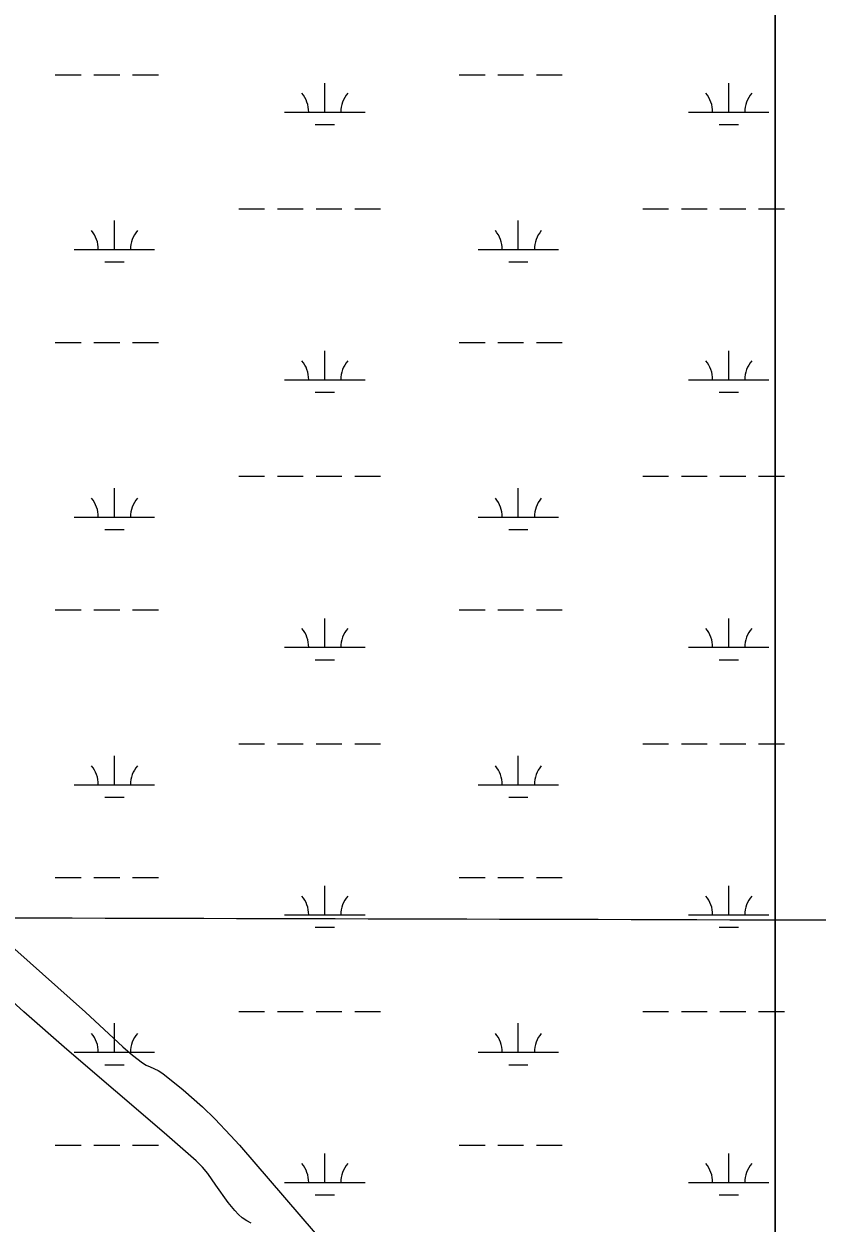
# Model space of a CAD drawing. Extents: x 3161564 to 3199464, y 849354 to 874788.
# Drawn here: x 3184310 to 3185296, y 860448 to 861939 of the extents above; entities that cross this region are included whole.
import ezdxf

# ---------------------------------------------------------------- set-up
doc = ezdxf.new("R2010")
doc.units = 0
for name, color, linetype in [('V-GRID-MAJR', 7, 'Continuous'), ('V-SITE-VEGE', 7, 'Continuous'), ('V-WETL-SWMP', 7, 'Continuous')]:
    doc.layers.add(name, color=color, linetype=linetype)

msp = doc.modelspace()

# ---------------------------------------------------------------- linework, layer by layer
at = {"layer": 'V-GRID-MAJR'}
msp.add_spline([(3165780.446, 860882.501), (3171010.106, 860866.147), (3176239.768, 860850.5530000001), (3181469.433, 860835.721), (3186699.099, 860821.649), (3191928.768, 860808.338), (3197158.438, 860795.787), (3197158.4390000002, 860795.787)], degree=3, dxfattribs=at)
at = {"layer": 'V-SITE-VEGE'}
for p, q in [((3185243.663, 860121.4489999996), (3185243.663, 862383.1549999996)), ((3184298.948, 860788.8849999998), (3184386.86, 860710.3949999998)), ((3184310.386, 860710.8289999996), (3184274.486, 860743.4829999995)), ((3184363.607, 860664.2719999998), (3184310.3860000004, 860710.8289999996)), ((3184386.86, 860710.3949999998), (3184433.2410000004, 860667.3809999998)), ((3184484.457, 860560.5139999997), (3184363.607, 860664.2719999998)), ((3184433.2410000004, 860667.3809999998), (3184445.232000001, 860657.1619999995)), ((3184445.232, 860657.1619999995), (3184457.708, 860647.5419999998)), ((3184457.708, 860647.5419999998), (3184462.235, 860644.7199999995)), ((3184462.235, 860644.7199999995), (3184467.097, 860642.4379999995)), ((3184467.097, 860642.4379999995), (3184477.005, 860638.1519999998)), ((3184477.005, 860638.1519999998), (3184483.079, 860634.4179999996)), ((3184483.079, 860634.4179999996), (3184508.034, 860614.0429999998)), ((3184508.034, 860614.0429999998), (3184531.9960000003, 860592.6129999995)), ((3184531.9960000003, 860592.6129999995), (3184547.386, 860577.7359999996)), ((3184547.386, 860577.7359999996), (3184567.156, 860557.1539999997)), ((3184524.365, 860525.6179999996), (3184484.457, 860560.5139999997)), ((3184567.156, 860557.1539999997), (3184578.051, 860545.0089999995)), ((3184578.051, 860545.0089999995), (3184709.5, 860392.7419999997)), ((3184532.3850000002, 860517.6029999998), (3184524.3650000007, 860525.6179999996)), ((3184538.723, 860509.9309999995), (3184532.3850000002, 860517.6029999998)), ((3184548.896, 860495.6049999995), (3184538.723, 860509.9309999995)), ((3184563.91, 860473.8629999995), (3184548.896, 860495.6049999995)), ((3184572.241, 860463.7769999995), (3184563.91, 860473.8629999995)), ((3184576.8000000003, 860459.1139999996), (3184572.241, 860463.7769999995)), ((3184581.6920000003, 860454.7699999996), (3184576.8000000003, 860459.1139999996)), ((3184587.255, 860450.9669999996), (3184581.6920000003, 860454.7699999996)), ((3184592.5300000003, 860448.3599999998), (3184587.255, 860450.9669999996))]:
    msp.add_line(p, q, dxfattribs=at)
msp.add_lwpolyline([(3185298.0790000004, 862370.1189999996), (3185287.1610000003, 862373.1319999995), (3185258.7220000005, 862380.1209999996), (3185245.1110000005, 862382.8229999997), (3185243.6630000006, 862383.1549999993), (3185243.6630000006, 860121.4489999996), (3185260.8210000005, 860110.6179999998), (3185279.2720000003, 860098.0839999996), (3185315.8960000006, 860072.5599999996)], dxfattribs=at)
at = {"layer": 'V-WETL-SWMP'}
for p, q in [((3184349.324576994, 861875.8942722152), (3184381.324576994, 861875.8942722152)), ((3184397.324576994, 861875.8942722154), (3184429.324576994, 861875.8942722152)), ((3184445.324576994, 861875.8942722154), (3184477.324576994, 861875.8942722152)), ((3184851.232576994, 861875.8942722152), (3184883.232576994, 861875.8942722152)), ((3184899.232576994, 861875.8942722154), (3184931.232576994, 861875.8942722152)), ((3184947.232576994, 861875.8942722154), (3184979.232576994, 861875.8942722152)), ((3184684.168576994, 861829.4642722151), (3184684.168576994, 861865.4642722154)), ((3185186.076576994, 861829.4642722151), (3185186.076576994, 861865.4642722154)), ((3184634.168576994, 861829.4642722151), (3184734.168576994, 861829.4642722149)), ((3185136.076576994, 861829.4642722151), (3185236.076576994, 861829.4642722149)), ((3184672.168576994, 861814.0332722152), (3184696.1685769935, 861814.0332722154)), ((3185174.076576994, 861814.0332722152), (3185198.0765769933, 861814.0332722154)), ((3184577.324576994, 861709.3932722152), (3184609.324576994, 861709.3932722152)), ((3184625.324576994, 861709.3932722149), (3184657.324576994, 861709.3932722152)), ((3184673.324576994, 861709.3932722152), (3184705.324576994, 861709.3932722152)), ((3184721.324576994, 861709.3932722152), (3184753.324576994, 861709.3932722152)), ((3185079.232576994, 861709.3932722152), (3185111.232576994, 861709.3932722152)), ((3185127.232576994, 861709.3932722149), (3185159.232576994, 861709.3932722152)), ((3185175.232576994, 861709.3932722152), (3185207.232576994, 861709.3932722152)), ((3185223.232576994, 861709.3932722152), (3185255.232576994, 861709.3932722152)), ((3184422.732576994, 861658.6512722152), (3184422.732576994, 861694.6512722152)), ((3184924.640576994, 861658.6512722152), (3184924.640576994, 861694.6512722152)), ((3184372.732576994, 861658.6512722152), (3184472.732576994, 861658.6512722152)), ((3184874.640576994, 861658.6512722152), (3184974.640576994, 861658.6512722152)), ((3184410.732576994, 861643.2202722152), (3184434.7325769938, 861643.2202722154)), ((3184912.640576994, 861643.2202722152), (3184936.6405769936, 861643.2202722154)), ((3184349.324576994, 861543.2192722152), (3184381.324576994, 861543.2192722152)), ((3184397.324576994, 861543.2192722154), (3184429.324576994, 861543.2192722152)), ((3184445.324576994, 861543.2192722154), (3184477.324576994, 861543.2192722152)), ((3184684.168576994, 861496.7892722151), (3184684.168576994, 861532.7892722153)), ((3184851.232576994, 861543.2192722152), (3184883.232576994, 861543.2192722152)), ((3184899.232576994, 861543.2192722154), (3184931.232576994, 861543.2192722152)), ((3184947.232576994, 861543.2192722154), (3184979.232576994, 861543.2192722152)), ((3185186.076576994, 861496.7892722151), (3185186.076576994, 861532.7892722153)), ((3184634.168576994, 861496.7892722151), (3184734.168576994, 861496.7892722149)), ((3185136.076576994, 861496.7892722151), (3185236.076576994, 861496.7892722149)), ((3184672.168576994, 861481.3582722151), (3184696.1685769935, 861481.3582722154)), ((3185174.076576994, 861481.3582722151), (3185198.0765769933, 861481.3582722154)), ((3184577.324576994, 861376.7182722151), (3184609.324576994, 861376.7182722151)), ((3184625.324576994, 861376.7182722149), (3184657.324576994, 861376.7182722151)), ((3184673.324576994, 861376.7182722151), (3184705.324576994, 861376.7182722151)), ((3184721.324576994, 861376.7182722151), (3184753.324576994, 861376.7182722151)), ((3185079.232576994, 861376.7182722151), (3185111.232576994, 861376.7182722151)), ((3185127.232576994, 861376.7182722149), (3185159.232576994, 861376.7182722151)), ((3185175.232576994, 861376.7182722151), (3185207.232576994, 861376.7182722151)), ((3185223.232576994, 861376.7182722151), (3185255.232576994, 861376.7182722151)), ((3184422.732576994, 861325.9762722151), (3184422.732576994, 861361.9762722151)), ((3184924.640576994, 861325.9762722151), (3184924.640576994, 861361.9762722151)), ((3184372.732576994, 861325.9762722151), (3184472.732576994, 861325.9762722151)), ((3184874.640576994, 861325.9762722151), (3184974.640576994, 861325.9762722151)), ((3184410.732576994, 861310.5452722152), (3184434.7325769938, 861310.5452722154)), ((3184912.640576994, 861310.5452722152), (3184936.6405769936, 861310.5452722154)), ((3184349.324576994, 861210.5442722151), (3184381.324576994, 861210.5442722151)), ((3184397.324576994, 861210.5442722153), (3184429.324576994, 861210.5442722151)), ((3184445.324576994, 861210.5442722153), (3184477.324576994, 861210.5442722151)), ((3184851.232576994, 861210.5442722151), (3184883.232576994, 861210.5442722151)), ((3184899.232576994, 861210.5442722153), (3184931.232576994, 861210.5442722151)), ((3184947.232576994, 861210.5442722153), (3184979.232576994, 861210.5442722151)), ((3184684.168576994, 861164.1142722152), (3184684.168576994, 861200.1142722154)), ((3185186.076576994, 861164.1142722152), (3185186.076576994, 861200.1142722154)), ((3184634.168576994, 861164.1142722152), (3184734.168576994, 861164.1142722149)), ((3185136.076576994, 861164.1142722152), (3185236.076576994, 861164.1142722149)), ((3184672.168576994, 861148.6832722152), (3184696.1685769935, 861148.6832722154)), ((3185174.076576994, 861148.6832722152), (3185198.0765769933, 861148.6832722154)), ((3184577.324576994, 861044.0432722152), (3184609.324576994, 861044.0432722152)), ((3184625.324576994, 861044.0432722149), (3184657.324576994, 861044.0432722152)), ((3184673.324576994, 861044.0432722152), (3184705.324576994, 861044.0432722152)), ((3184721.324576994, 861044.0432722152), (3184753.324576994, 861044.0432722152)), ((3185079.232576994, 861044.0432722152), (3185111.232576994, 861044.0432722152)), ((3185127.232576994, 861044.0432722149), (3185159.232576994, 861044.0432722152)), ((3185175.232576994, 861044.0432722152), (3185207.232576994, 861044.0432722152)), ((3185223.232576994, 861044.0432722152), (3185255.232576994, 861044.0432722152)), ((3184422.732576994, 860993.3012722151), (3184422.732576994, 861029.3012722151)), ((3184924.640576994, 860993.3012722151), (3184924.640576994, 861029.3012722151)), ((3184372.732576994, 860993.3012722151), (3184472.732576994, 860993.3012722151)), ((3184874.640576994, 860993.3012722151), (3184974.640576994, 860993.3012722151)), ((3184410.732576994, 860977.8702722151), (3184434.7325769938, 860977.8702722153)), ((3184912.640576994, 860977.8702722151), (3184936.6405769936, 860977.8702722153)), ((3184349.324576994, 860877.8692722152), (3184381.324576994, 860877.8692722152)), ((3184397.324576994, 860877.8692722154), (3184429.324576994, 860877.8692722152)), ((3184445.324576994, 860877.8692722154), (3184477.324576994, 860877.8692722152)), ((3184851.232576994, 860877.8692722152), (3184883.232576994, 860877.8692722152)), ((3184899.232576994, 860877.8692722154), (3184931.232576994, 860877.8692722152)), ((3184947.232576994, 860877.8692722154), (3184979.232576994, 860877.8692722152)), ((3184684.168576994, 860831.4392722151), (3184684.168576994, 860867.4392722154)), ((3185186.076576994, 860831.4392722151), (3185186.076576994, 860867.4392722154)), ((3184634.168576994, 860831.4392722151), (3184734.168576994, 860831.4392722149)), ((3185136.076576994, 860831.4392722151), (3185236.076576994, 860831.4392722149)), ((3184672.168576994, 860816.0082722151), (3184696.1685769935, 860816.0082722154)), ((3185174.076576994, 860816.0082722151), (3185198.0765769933, 860816.0082722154)), ((3184577.324576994, 860711.3682722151), (3184609.324576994, 860711.3682722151)), ((3184625.324576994, 860711.3682722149), (3184657.324576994, 860711.3682722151)), ((3184673.324576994, 860711.3682722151), (3184705.324576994, 860711.3682722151)), ((3184721.324576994, 860711.3682722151), (3184753.324576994, 860711.3682722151)), ((3185079.232576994, 860711.3682722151), (3185111.232576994, 860711.3682722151)), ((3185127.232576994, 860711.3682722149), (3185159.232576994, 860711.3682722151)), ((3185175.232576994, 860711.3682722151), (3185207.232576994, 860711.3682722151)), ((3185223.232576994, 860711.3682722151), (3185255.232576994, 860711.3682722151)), ((3184422.732576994, 860660.6262722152), (3184422.732576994, 860696.6262722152)), ((3184924.640576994, 860660.6262722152), (3184924.640576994, 860696.6262722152)), ((3184372.732576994, 860660.6262722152), (3184472.732576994, 860660.6262722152)), ((3184874.640576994, 860660.6262722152), (3184974.640576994, 860660.6262722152)), ((3184410.732576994, 860645.1952722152), (3184434.7325769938, 860645.1952722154)), ((3184912.640576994, 860645.1952722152), (3184936.6405769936, 860645.1952722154)), ((3184349.324576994, 860545.1942722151), (3184381.324576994, 860545.1942722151)), ((3184397.324576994, 860545.1942722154), (3184429.324576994, 860545.1942722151)), ((3184445.324576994, 860545.1942722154), (3184477.324576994, 860545.1942722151)), ((3184851.232576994, 860545.1942722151), (3184883.232576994, 860545.1942722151)), ((3184899.232576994, 860545.1942722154), (3184931.232576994, 860545.1942722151)), ((3184947.232576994, 860545.1942722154), (3184979.232576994, 860545.1942722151)), ((3184684.168576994, 860498.7642722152), (3184684.168576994, 860534.7642722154)), ((3185186.076576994, 860498.7642722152), (3185186.076576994, 860534.7642722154)), ((3184634.168576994, 860498.7642722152), (3184734.168576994, 860498.764272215)), ((3185136.076576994, 860498.7642722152), (3185236.076576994, 860498.764272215)), ((3184672.168576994, 860483.3332722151), (3184696.1685769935, 860483.3332722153)), ((3185174.076576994, 860483.3332722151), (3185198.0765769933, 860483.3332722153))]:
    msp.add_line(p, q, dxfattribs=at)
for centre, radius, start, end in [((3184628.9256408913, 861829.9390753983), 35.24628790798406, 359.2281799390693, 40.771838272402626), ((3184739.4115130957, 861829.9390753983), 35.24628790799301, 139.2281769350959, 180.77183526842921), ((3185130.833640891, 861829.9390753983), 35.24628790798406, 359.2281799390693, 40.771838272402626), ((3185241.319513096, 861829.9390753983), 35.24628790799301, 139.2281769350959, 180.77183526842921), ((3184367.489640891, 861659.1260753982), 35.24628790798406, 359.2281799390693, 40.771838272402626), ((3184477.975513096, 861659.1260753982), 35.24628790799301, 139.2281769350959, 180.77183526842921), ((3184869.3976408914, 861659.1260753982), 35.24628790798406, 359.2281799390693, 40.771838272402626), ((3184979.883513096, 861659.1260753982), 35.24628790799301, 139.2281769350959, 180.77183526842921), ((3184628.9256408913, 861497.2640753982), 35.24628790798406, 359.2281799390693, 40.771838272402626), ((3184739.4115130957, 861497.2640753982), 35.24628790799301, 139.2281769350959, 180.77183526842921), ((3185130.833640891, 861497.2640753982), 35.24628790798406, 359.2281799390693, 40.771838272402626), ((3185241.319513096, 861497.2640753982), 35.24628790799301, 139.2281769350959, 180.77183526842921), ((3184367.489640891, 861326.4510753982), 35.24628790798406, 359.2281799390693, 40.771838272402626), ((3184477.975513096, 861326.4510753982), 35.24628790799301, 139.2281769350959, 180.77183526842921), ((3184869.3976408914, 861326.4510753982), 35.24628790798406, 359.2281799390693, 40.771838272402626), ((3184979.883513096, 861326.4510753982), 35.24628790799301, 139.2281769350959, 180.77183526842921), ((3184628.9256408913, 861164.5890753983), 35.24628790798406, 359.2281799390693, 40.771838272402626), ((3184739.4115130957, 861164.5890753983), 35.24628790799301, 139.2281769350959, 180.77183526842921), ((3185130.833640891, 861164.5890753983), 35.24628790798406, 359.2281799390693, 40.771838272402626), ((3185241.319513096, 861164.5890753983), 35.24628790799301, 139.2281769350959, 180.77183526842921), ((3184367.489640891, 860993.7760753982), 35.24628790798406, 359.2281799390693, 40.771838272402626), ((3184477.975513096, 860993.7760753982), 35.24628790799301, 139.2281769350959, 180.77183526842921), ((3184869.3976408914, 860993.7760753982), 35.24628790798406, 359.2281799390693, 40.771838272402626), ((3184979.883513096, 860993.7760753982), 35.24628790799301, 139.2281769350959, 180.77183526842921), ((3184628.9256408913, 860831.9140753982), 35.24628790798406, 359.2281799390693, 40.771838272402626), ((3184739.4115130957, 860831.9140753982), 35.24628790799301, 139.2281769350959, 180.77183526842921), ((3185130.833640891, 860831.9140753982), 35.24628790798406, 359.2281799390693, 40.771838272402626), ((3185241.319513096, 860831.9140753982), 35.24628790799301, 139.2281769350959, 180.77183526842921), ((3184367.489640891, 860661.1010753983), 35.24628790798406, 359.2281799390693, 40.771838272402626), ((3184477.975513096, 860661.1010753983), 35.24628790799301, 139.2281769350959, 180.77183526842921), ((3184869.3976408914, 860661.1010753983), 35.24628790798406, 359.2281799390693, 40.771838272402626), ((3184979.883513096, 860661.1010753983), 35.24628790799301, 139.2281769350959, 180.77183526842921), ((3184628.9256408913, 860499.2390753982), 35.24628790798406, 359.2281799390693, 40.771838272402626), ((3184739.4115130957, 860499.2390753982), 35.24628790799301, 139.2281769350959, 180.77183526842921), ((3185130.833640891, 860499.2390753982), 35.24628790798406, 359.2281799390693, 40.771838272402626), ((3185241.319513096, 860499.2390753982), 35.24628790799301, 139.2281769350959, 180.77183526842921)]:
    msp.add_arc(centre, radius, start, end, dxfattribs=at)

doc.saveas('drawing.dxf')
